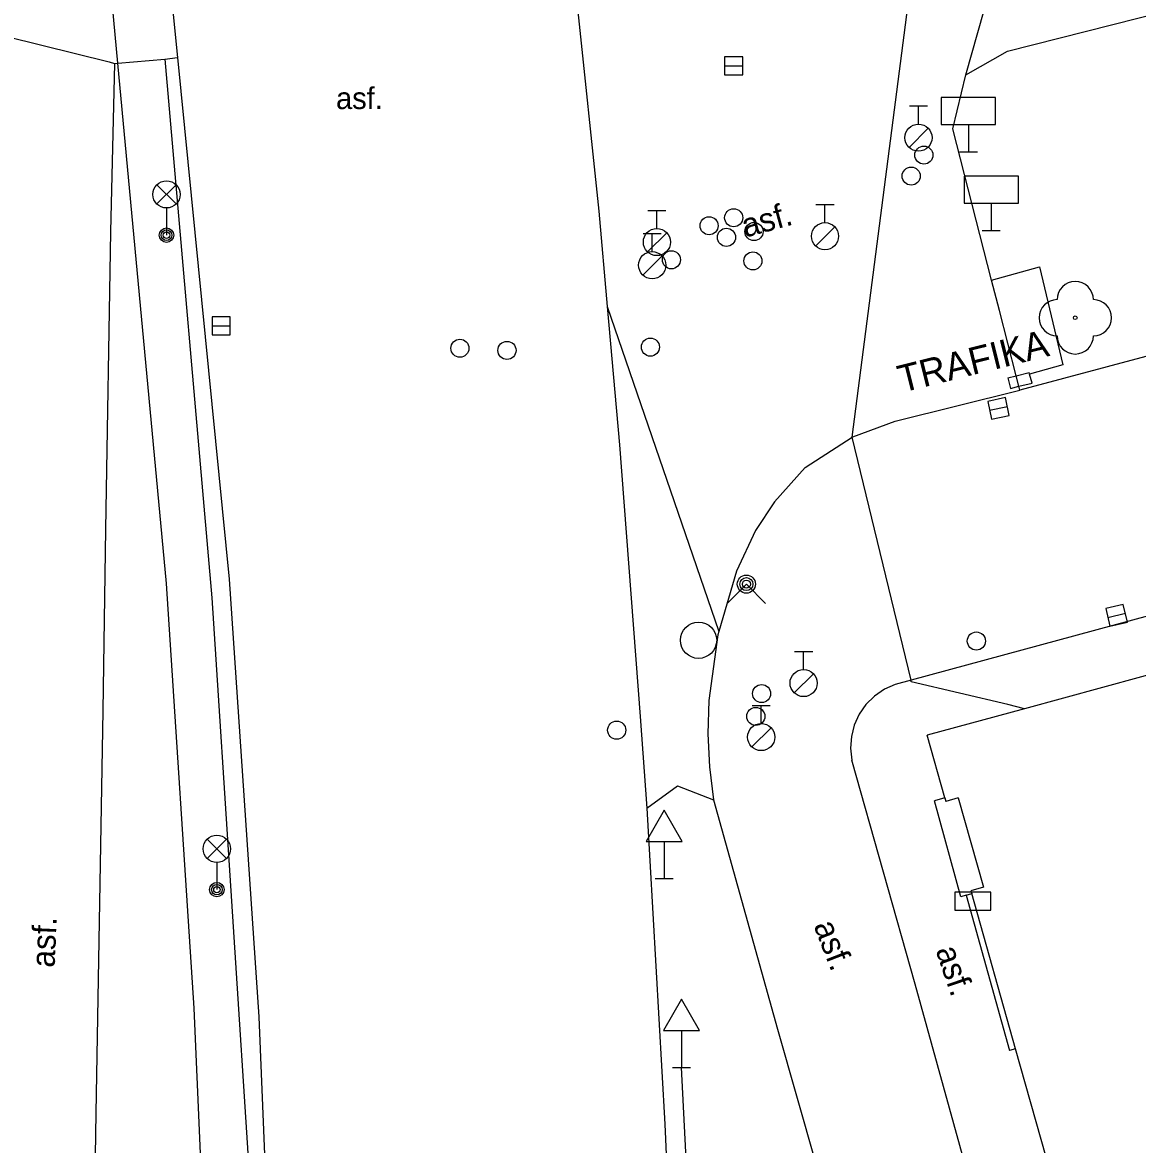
# Model space of a CAD drawing. Extents: x -596229 to -595156, y -1161237 to -1159376.
# Drawn here: x -595385.34 to -595354.55, y -1160726.29 to -1160695.32 of the extents above; entities that cross this region are included whole.
import ezdxf

# ---------------------------------------------------------------- set-up
doc = ezdxf.new("R2010")
doc.units = 0
for name, color, linetype in [('Level 22', 7, 'Continuous'), ('Level 24', 7, 'Continuous'), ('Level 27', 7, 'Continuous'), ('Level 28', 7, 'Continuous'), ('Level 31', 7, 'Continuous'), ('Level 33', 7, 'Continuous'), ('Level 34', 7, 'Continuous'), ('silnoproud - povrch.  znaky a  RIS  skut. velikost', 7, 'Continuous'), ('Specificka linie pasportu komunikaci', 7, 'Continuous'), ('TM - budovy zdene_ betonove - NP', 7, 'Continuous'), ('TM - budovy zdene_ betonove - VP', 7, 'Continuous'), ('TM - chodniky - NP', 7, 'Continuous'), ('TM - chodniky - VP', 7, 'Continuous'), ('TM - komunikace - VP', 7, 'Continuous'), ('TM - popis objektu', 7, 'Continuous'), ('TM - popis povrchu', 7, 'Continuous'), ('TM - rozhrani mezi zpev. plochami mezi sebou - VP', 7, 'Continuous'), ('TM - vstup do budovy - zdene_ betonove  - shora neviditelny', 7, 'Continuous'), ('TM - zabradli - VP', 7, 'Continuous')]:
    doc.layers.add(name, color=color, linetype=linetype)

msp = doc.modelspace()

# ---------------------------------------------------------------- linework, layer by layer
at = {"layer": 'Level 22'}
msp.add_circle((-595356.27, -1160703.47), 0.05, dxfattribs=at)
for centre, start, end in [((-595356.27, -1160702.97), 0, 180), ((-595356.77, -1160703.47), 90, 270), ((-595355.77, -1160703.47), 270, 90), ((-595356.27, -1160703.97), 180, 0)]:
    msp.add_arc(centre, 0.5, start, end, dxfattribs=at)
at = {"layer": 'Level 24'}
msp.add_lwpolyline([(-595359.598, -1160719.819), (-595358.598, -1160719.819), (-595358.598, -1160719.319), (-595359.598, -1160719.319)], close=True, dxfattribs=at)
at = {"layer": 'Level 27'}
for p, q in [((-595365.95, -1160696.52), (-595365.45, -1160696.52)), ((-595380.1, -1160703.69), (-595379.6, -1160703.69)), ((-595358.635, -1160706.021), (-595358.145, -1160705.919)), ((-595355.373, -1160711.737), (-595354.887, -1160711.623))]:
    msp.add_line(p, q, dxfattribs=at)
for points in [[(-595365.95, -1160696.77), (-595365.45, -1160696.77), (-595365.45, -1160696.27), (-595365.95, -1160696.27)], [(-595380.1, -1160703.94), (-595379.6, -1160703.94), (-595379.6, -1160703.44), (-595380.1, -1160703.44)], [(-595358.583, -1160706.266), (-595358.094, -1160706.163), (-595358.197, -1160705.674), (-595358.686, -1160705.777)], [(-595355.317, -1160711.98), (-595354.83, -1160711.867), (-595354.943, -1160711.38), (-595355.43, -1160711.493)]]:
    msp.add_lwpolyline(points, close=True, dxfattribs=at)
msp.add_circle((-595366.67, -1160712.37), 0.5, dxfattribs=at)
at = {"layer": 'Level 28'}
for p, q in [((-595360.85, -1160697.625), (-595360.35, -1160697.625)), ((-595360.6, -1160698.125), (-595360.6, -1160697.625)), ((-595360.858, -1160698.772), (-595360.328, -1160698.242)), ((-595363.43, -1160700.345), (-595362.93, -1160700.345)), ((-595363.18, -1160700.845), (-595363.18, -1160700.345)), ((-595368.07, -1160700.505), (-595367.57, -1160700.505)), ((-595367.82, -1160701.005), (-595367.82, -1160700.505)), ((-595363.438, -1160701.492), (-595362.908, -1160700.962)), ((-595368.2, -1160701.145), (-595367.7, -1160701.145)), ((-595368.078, -1160701.652), (-595367.548, -1160701.122)), ((-595367.95, -1160701.645), (-595367.95, -1160701.145)), ((-595368.208, -1160702.292), (-595367.678, -1160701.762)), ((-595364.02, -1160712.675), (-595363.52, -1160712.675)), ((-595363.77, -1160713.175), (-595363.77, -1160712.675)), ((-595364.028, -1160713.822), (-595363.498, -1160713.292)), ((-595365.19, -1160714.165), (-595364.69, -1160714.165)), ((-595364.94, -1160714.665), (-595364.94, -1160714.165)), ((-595365.198, -1160715.312), (-595364.668, -1160714.782))]:
    msp.add_line(p, q, dxfattribs=at)
for centre, radius in [((-595360.6, -1160698.5), 0.375), ((-595360.45, -1160698.98), 0.25), ((-595360.8, -1160699.56), 0.25), ((-595366.38, -1160700.93), 0.25), ((-595365.7, -1160700.71), 0.25), ((-595367.82, -1160701.38), 0.375), ((-595365.9, -1160701.25), 0.25), ((-595365.14, -1160701.09), 0.25), ((-595363.18, -1160701.22), 0.375), ((-595367.95, -1160702.02), 0.375), ((-595367.42, -1160701.87), 0.25), ((-595365.17, -1160701.9), 0.25), ((-595371.96, -1160704.37), 0.25), ((-595359, -1160712.39), 0.25), ((-595363.77, -1160713.55), 0.375), ((-595364.93, -1160713.84), 0.25), ((-595365.09, -1160714.47), 0.25), ((-595368.93, -1160714.85), 0.25), ((-595364.94, -1160715.04), 0.375)]:
    msp.add_circle(centre, radius, dxfattribs=at)
at = {"layer": 'Level 31'}
msp.add_lwpolyline([(-595365.88, -1160711.35), (-595365.35, -1160710.82), (-595364.82, -1160711.35)], dxfattribs=at)
for centre, radius in [((-595373.26, -1160704.31), 0.25), ((-595368, -1160704.28), 0.25), ((-595365.35, -1160710.82), 0.25), ((-595365.35, -1160710.82), 0.18), ((-595365.35, -1160710.82), 0.11)]:
    msp.add_circle(centre, radius, dxfattribs=at)
at = {"layer": 'Level 33'}
for p, q in [((-595381.625, -1160700.33), (-595381.095, -1160699.8)), ((-595381.625, -1160699.8), (-595381.095, -1160700.33)), ((-595381.36, -1160700.44), (-595381.36, -1160701.19)), ((-595380.235, -1160718.39), (-595379.705, -1160717.86)), ((-595380.235, -1160717.86), (-595379.705, -1160718.39)), ((-595379.97, -1160718.5), (-595379.97, -1160719.25))]:
    msp.add_line(p, q, dxfattribs=at)
for centre, radius in [((-595381.36, -1160700.065), 0.375), ((-595381.36, -1160701.19), 0.2), ((-595381.36, -1160701.19), 0.145), ((-595381.36, -1160701.19), 0.0876), ((-595379.97, -1160718.125), 0.375), ((-595379.97, -1160719.25), 0.2), ((-595379.97, -1160719.25), 0.145), ((-595379.97, -1160719.25), 0.0876)]:
    msp.add_circle(centre, radius, dxfattribs=at)
at = {"layer": 'Level 34'}
for p, q in [((-595359.22, -1160698.14), (-595359.22, -1160698.89)), ((-595359.47, -1160698.89), (-595358.97, -1160698.89)), ((-595358.59, -1160700.31), (-595358.59, -1160701.06)), ((-595358.84, -1160701.06), (-595358.34, -1160701.06)), ((-595367.62, -1160717.922), (-595367.62, -1160718.94)), ((-595367.87, -1160718.94), (-595367.37, -1160718.94)), ((-595367.14, -1160723.142), (-595367.14, -1160724.16)), ((-595367.39, -1160724.16), (-595366.89, -1160724.16))]:
    msp.add_line(p, q, dxfattribs=at)
for points in [[(-595359.97, -1160698.14), (-595358.47, -1160698.14), (-595358.47, -1160697.39), (-595359.97, -1160697.39)], [(-595359.34, -1160700.31), (-595357.84, -1160700.31), (-595357.84, -1160699.56), (-595359.34, -1160699.56)], [(-595368.12, -1160717.922), (-595367.12, -1160717.922), (-595367.62, -1160717.056)], [(-595367.64, -1160723.142), (-595366.64, -1160723.142), (-595367.14, -1160722.276)]]:
    msp.add_lwpolyline(points, close=True, dxfattribs=at)
at = {"layer": 'silnoproud - povrch.  znaky a  RIS  skut. velikost'}
for points in [[(-595357.9, -1160705.07), (-595357.54, -1160704.98)], [(-595357.83, -1160705.36), (-595357.46, -1160705.27), (-595357.53, -1160705.03)], [(-595357.53, -1160705.03), (-595357.54, -1160704.98)], [(-595358.13, -1160705.13), (-595357.9, -1160705.07)], [(-595358.13, -1160705.13), (-595358.06, -1160705.42), (-595357.83, -1160705.36)]]:
    msp.add_lwpolyline(points, dxfattribs=at)
at = {"layer": 'Specificka linie pasportu komunikaci'}
for points in [[(-595362.43, -1160706.76), (-595360.68, -1160693.24), (-595360.63, -1160690.75)], [(-595359.29, -1160696.77), (-595357.97, -1160692.08)], [(-595390.53, -1160694.55), (-595390.46, -1160694.54), (-595382.94, -1160696.41), (-595382.8, -1160696.45)], [(-595382.7, -1160696.44), (-595381.41, -1160696.33), (-595381.06, -1160696.29)], [(-595382.8, -1160696.45), (-595382.91, -1160701.1), (-595383.04, -1160709.3), (-595383.12, -1160714.32), (-595383.31, -1160725.42), (-595383.52, -1160738.91), (-595384.53, -1160807.5)], [(-595382.8, -1160696.45), (-595382.7, -1160696.44)], [(-595360.8, -1160713.47), (-595362.43, -1160706.76)], [(-595357.67, -1160714.26), (-595358.13, -1160714.14), (-595360.8, -1160713.52), (-595360.8, -1160713.47)]]:
    msp.add_lwpolyline(points, dxfattribs=at)
at = {"layer": 'TM - budovy zdene_ betonove - NP'}
for points in [[(-595359.87, -1160716.72), (-595359.84, -1160716.82)], [(-595359.5, -1160716.72), (-595359.84, -1160716.82)], [(-595358.8, -1160719.18), (-595359.15, -1160719.28)], [(-595359.15, -1160719.28), (-595359.13, -1160719.36)], [(-595359.28, -1160719.4), (-595359.13, -1160719.36)], [(-595357.92, -1160723.64), (-595359.13, -1160719.36)]]:
    msp.add_lwpolyline(points, dxfattribs=at)
at = {"layer": 'TM - budovy zdene_ betonove - VP'}
for points in [[(-595348.09, -1160711.64), (-595348.48, -1160711.75), (-595349.06, -1160711.91), (-595357.67, -1160714.26)], [(-595357.67, -1160714.26), (-595360.36, -1160714.99)], [(-595359.87, -1160716.72), (-595360.36, -1160714.99)], [(-595359.87, -1160716.72), (-595360.16, -1160716.8)], [(-595359.43, -1160719.45), (-595360.16, -1160716.8)], [(-595359.28, -1160719.4), (-595359.43, -1160719.45)], [(-595359.28, -1160719.4), (-595358.09, -1160723.69)], [(-595357.92, -1160723.64), (-595358.09, -1160723.69)], [(-595357.07, -1160726.63), (-595357.92, -1160723.64)]]:
    msp.add_lwpolyline(points, dxfattribs=at)
at = {"layer": 'TM - chodniky - NP'}
for points in [[(-595357.9, -1160705.07), (-595358.36, -1160703.27)], [(-595357.83, -1160705.36), (-595357.9, -1160705.07)]]:
    msp.add_lwpolyline(points, dxfattribs=at)
at = {"layer": 'TM - chodniky - VP'}
for points in [[(-595358.14, -1160696.11), (-595353.82, -1160695.02)], [(-595359.29, -1160696.77), (-595358.14, -1160696.11)], [(-595359.65, -1160698.26), (-595359.29, -1160696.77)], [(-595358.58, -1160702.43), (-595359.65, -1160698.26)], [(-595358.58, -1160702.43), (-595357.26, -1160702.06), (-595356.61, -1160704.77), (-595357.53, -1160705.03)], [(-595357.8, -1160705.47), (-595357.83, -1160705.36)], [(-595368.1, -1160717), (-595367.25, -1160716.39), (-595366.26, -1160716.77)]]:
    msp.add_lwpolyline(points, dxfattribs=at)
at = {"layer": 'TM - komunikace - VP'}
for points in [[(-595382.81, -1160682.48), (-595381.74, -1160689.48), (-595381.06, -1160696.29)], [(-595382.7, -1160696.44), (-595383.32, -1160689.81), (-595384.39, -1160682.96)], [(-595370.02, -1160694.84), (-595369.42, -1160700.53), (-595369.19, -1160703.16)], [(-595381.06, -1160696.29), (-595379.63, -1160710.68), (-595378.81, -1160722.76), (-595378.02, -1160741.97), (-595377.97, -1160747.33)], [(-595380.43, -1160807.62), (-595380.4, -1160806.02), (-595379.78, -1160777.18), (-595379.88, -1160747.63), (-595380.03, -1160742.01), (-595379.96, -1160737.08), (-595380.6, -1160722.52), (-595381.36, -1160710.8), (-595382.7, -1160696.44)], [(-595369.19, -1160703.16), (-595366.11, -1160712.13)], [(-595369.19, -1160703.16), (-595368.85, -1160706.98), (-595368.28, -1160714.47), (-595368.1, -1160717)], [(-595351.91, -1160703.89), (-595357.8, -1160705.47)], [(-595362.43, -1160706.76), (-595362.412, -1160706.753), (-595361.24, -1160706.32), (-595357.8, -1160705.47)], [(-595363.73, -1160707.6), (-595362.43, -1160706.76)], [(-595363.73, -1160707.6), (-595364.57, -1160708.55), (-595365.1, -1160709.34), (-595365.62, -1160710.46), (-595366.11, -1160712.13)], [(-595339.51, -1160707.7), (-595360.8, -1160713.47)], [(-595366.11, -1160712.13), (-595366.14, -1160712.22), (-595366.39, -1160714.03), (-595366.41, -1160714.95), (-595366.37, -1160715.86), (-595366.26, -1160716.77)], [(-595361.24, -1160713.59), (-595361.54, -1160713.72), (-595361.81, -1160713.91), (-595362.05, -1160714.14), (-595362.24, -1160714.41), (-595362.37, -1160714.71), (-595362.45, -1160715.02), (-595362.48, -1160715.35), (-595362.44, -1160715.68)], [(-595360.8, -1160713.47), (-595361.24, -1160713.59)], [(-595358.06, -1160731.36), (-595360.69, -1160721.86), (-595362.44, -1160715.68)], [(-595366.26, -1160716.77), (-595364.49, -1160723.1), (-595361.83, -1160732.43)], [(-595368.1, -1160717), (-595367.6, -1160725.72), (-595367.27, -1160733.22), (-595367.24, -1160733.65), (-595367.1, -1160734.49), (-595366.87, -1160735.13), (-595366.79, -1160735.36), (-595366.57, -1160735.82)]]:
    msp.add_lwpolyline(points, dxfattribs=at)
at = {"layer": 'TM - rozhrani mezi zpev. plochami mezi sebou - VP'}
msp.add_lwpolyline([(-595358.36, -1160703.27), (-595358.58, -1160702.43)], dxfattribs=at)
at = {"layer": 'TM - vstup do budovy - zdene_ betonove  - shora neviditelny'}
msp.add_lwpolyline([(-595359.5, -1160716.72), (-595358.8, -1160719.18)], dxfattribs=at)
at = {"layer": 'TM - zabradli - VP'}
for points in [[(-595381.41, -1160696.33), (-595380.11, -1160711.2), (-595379.02, -1160727.94), (-595378.53, -1160746.57), (-595378.37, -1160760.93)], [(-595364.08, -1160738.59), (-595365.58, -1160736.55), (-595366.63, -1160734.23), (-595367.14, -1160724.16)]]:
    msp.add_lwpolyline(points, dxfattribs=at)

# ---------------------------------------------------------------- texts
at = {"layer": 'TM - popis objektu'}
msp.add_text('TRAFIKA', height=0.75, rotation=14, dxfattribs=at).set_placement((-595361.06, -1160705.54))
at = {"layer": 'TM - popis povrchu'}
msp.add_text('asf.', height=0.6, dxfattribs=at).set_placement((-595376.68, -1160697.71))
for rotation, p in [(15.3, (-595365.38, -1160701.26)), (87.56, (-595384.45, -1160721.41)), (291.27, (-595363.5, -1160720.24)), (288.79, (-595360.13, -1160720.92))]:
    msp.add_text('asf.', height=0.65, rotation=rotation, dxfattribs=at).set_placement(p)

doc.saveas('drawing.dxf')
